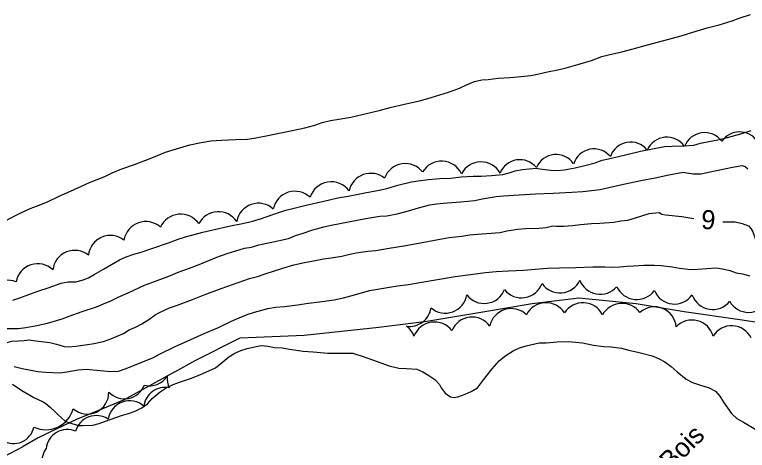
# Model space of a CAD drawing. Extents: x 381879 to 384696, y 5564785 to 5567594.
# Drawn here: x 383466.9 to 383582.2, y 5566204.7 to 5566273.2 of the extents above; entities that cross this region are included whole.
import ezdxf

# ---------------------------------------------------------------- set-up
doc = ezdxf.new("R2010")
doc.units = 0
for name, color, linetype in [('Niveau 1', 7, 'Continuous'), ('Niveau 2', 7, 'Continuous'), ('Niveau 22', 7, 'Continuous'), ('Niveau 4', 7, 'Continuous'), ('Niveau 44', 7, 'Continuous')]:
    doc.layers.add(name, color=color, linetype=linetype)

msp = doc.modelspace()

# ---------------------------------------------------------------- linework, layer by layer
at = {"layer": 'Niveau 1'}
for points in [[(383472.52, 5566211.5), (383473.33, 5566210.69), (383473.7, 5566210.32), (383474.89, 5566209.27), (383475.41, 5566209.09), (383476.97, 5566208.61), (383477.6, 5566208.58), (383479.23, 5566208.65), (383480.22, 5566208.89), (383481.24, 5566209.27), (383483.76, 5566210.18), (383484.82, 5566210.48), (383485.9, 5566210.86), (383486.94, 5566211.39), (383487.82, 5566212.02), (383488.57, 5566212.83), (383489.81, 5566213.91), (383490.77, 5566214.49), (383491.86, 5566215.02), (383493.01, 5566215.47), (383494.58, 5566216), (383496.06, 5566216.56), (383498.52, 5566217.66), (383499.38, 5566218.32), (383500.64, 5566219.39), (383501.54, 5566219.97), (383502.53, 5566220.37), (383503.51, 5566220.68), (383505.68, 5566221.15), (383506.77, 5566221.06), (383507.82, 5566220.87), (383509.02, 5566220.78), (383510.18, 5566220.57), (383512.32, 5566220.29), (383513.91, 5566220.15), (383516.17, 5566219.99), (383517.32, 5566219.98), (383520.11, 5566219.99), (383520.59, 5566219.8), (383521.59, 5566219.51), (383523.2, 5566218.9), (383525.82, 5566217.95), (383527.38, 5566217.6), (383528.57, 5566217.57), (383530.19, 5566217.44), (383531.14, 5566217.03), (383532.1, 5566216.46), (383533, 5566215.82), (383533.74, 5566215.04), (383534.02, 5566214.54), (383534.67, 5566213.69), (383535.5, 5566213.11), (383536.05, 5566212.98), (383536.62, 5566213.08), (383537.78, 5566213.5), (383538.75, 5566213.95), (383539.72, 5566214.53), (383540.07, 5566214.92), (383540.69, 5566215.75), (383542.04, 5566217.49), (383543.16, 5566218.77), (383544.03, 5566219.47), (383545.36, 5566220.35), (383546.32, 5566220.83), (383547.37, 5566221.12), (383549.46, 5566221.58), (383550.54, 5566221.61), (383552.26, 5566221.75), (383554.03, 5566221.79), (383555.19, 5566221.72), (383556.24, 5566221.57), (383557.97, 5566221.23), (383559.61, 5566221.02), (383560.74, 5566220.97), (383562.36, 5566220.76), (383563.54, 5566220.45), (383565.17, 5566220.09), (383567.22, 5566219.53), (383568.21, 5566219.11), (383569.2, 5566218.58), (383570.21, 5566217.87), (383571.14, 5566217.04), (383572.54, 5566215.89), (383573.53, 5566215.38), (383574.63, 5566214.99), (383576.17, 5566214.54), (383577.15, 5566214), (383577.84, 5566213.21), (383578.45, 5566212.25), (383579.69, 5566210.46), (383580.55, 5566209.69), (383581.6, 5566209.11), (383583.54, 5566207.95)], [(383466.57, 5566215.07), (383468.07, 5566214.1), (383469.93, 5566212.98), (383471.41, 5566212.33), (383471.86, 5566212.05), (383472.52, 5566211.5)]]:
    msp.add_lwpolyline(points, dxfattribs=at)
at = {"layer": 'Niveau 2'}
for points in [[(383466.66, 5566228.3), (383467.74, 5566228.69), (383470.55, 5566229.73), (383472.18, 5566230.25), (383474.24, 5566230.95), (383475.37, 5566231.18), (383476.53, 5566231.2), (383477.54, 5566231.43), (383478.52, 5566231.8), (383479.46, 5566232.31), (383480.91, 5566233.18), (383483.42, 5566234.62), (383484.48, 5566235.1), (383485.68, 5566235.54), (383486.83, 5566235.86), (383488.5, 5566236.41), (383491.12, 5566237.3), (383492.66, 5566237.91), (383493.82, 5566238.24), (383496.51, 5566238.97), (383498.11, 5566239.35), (383500.86, 5566239.98), (383502.5, 5566240.28), (383504.17, 5566240.68), (383505.76, 5566241.15), (383507.36, 5566241.72), (383509.57, 5566242.44), (383510.69, 5566242.69), (383512.8, 5566243.21), (383515.54, 5566243.87), (383517.75, 5566244.36), (383519.38, 5566244.66), (383522.01, 5566245.19), (383524.29, 5566245.59), (383525.49, 5566245.87), (383527.21, 5566246.36), (383529.37, 5566246.91), (383530.4, 5566247.08), (383532.02, 5566247.29), (383533.83, 5566247.44), (383535.56, 5566247.5), (383537.19, 5566247.66), (383539.06, 5566247.8), (383540.3, 5566247.8), (383541.91, 5566247.88), (383543.7, 5566248.06), (383544.69, 5566248.29), (383545.67, 5566248.61), (383546.78, 5566248.82), (383548.97, 5566249.07), (383549.53, 5566248.96), (383551.21, 5566248.71), (383552.26, 5566248.7), (383553.36, 5566248.81), (383555.11, 5566249.12), (383556.64, 5566249.47), (383558.24, 5566249.91), (383559.34, 5566250.29), (383560.35, 5566250.52), (383563.03, 5566251.13), (383565.39, 5566251.72), (383567.28, 5566252.1), (383569.15, 5566252.43), (383570.36, 5566252.51), (383572.13, 5566252.58), (383573.76, 5566252.67), (383574.81, 5566253), (383575.87, 5566253.17), (383577.54, 5566253.49), (383579.08, 5566253.86), (383581.16, 5566254.43), (383582.8, 5566254.97)], [(383464.84, 5566223.86), (383467.56, 5566223.85), (383468.71, 5566224), (383470.41, 5566224.3), (383472.07, 5566224.69), (383474.39, 5566225.36), (383475.52, 5566225.78), (383477.57, 5566226.5), (383479.79, 5566227.24), (383480.91, 5566227.74), (383482.07, 5566228.18), (383483.21, 5566228.77), (383484.76, 5566229.47), (383487.36, 5566230.67), (383488.49, 5566231.1), (383491.18, 5566232.08), (383492.79, 5566232.73), (383494.45, 5566233.33), (383495.95, 5566233.93), (383498.74, 5566235.05), (383500.38, 5566235.65), (383503.08, 5566236.47), (383504.19, 5566236.64), (383505.35, 5566236.98), (383507.14, 5566237.36), (383510.03, 5566237.99), (383511.11, 5566238.45), (383512.18, 5566238.77), (383513.82, 5566239.37), (383515.55, 5566239.85), (383516.7, 5566240.08), (383519.43, 5566240.59), (383522.16, 5566241.13), (383524.36, 5566241.49), (383525.49, 5566241.55), (383527.12, 5566241.88), (383528.86, 5566242.32), (383530.47, 5566242.82), (383532.26, 5566243.3), (383533.28, 5566243.46), (383534.94, 5566243.62), (383537.13, 5566243.75), (383539.3, 5566243.95), (383540.45, 5566244.21), (383542.67, 5566244.62), (383543.82, 5566244.72), (383546.31, 5566244.86), (383548.87, 5566245), (383551.61, 5566245.13), (383554.56, 5566245.26), (383556.32, 5566245.4), (383559.03, 5566245.71), (383560.41, 5566245.99), (383562.7, 5566246.53), (383565.45, 5566247.11), (383567.67, 5566247.54), (383569.83, 5566248.02), (383572.06, 5566248.41), (383572.6, 5566248.29), (383573.73, 5566248.16), (383574.94, 5566248.17), (383576.08, 5566248.41), (383578.85, 5566248.97), (383579.82, 5566249.2), (383581.37, 5566249.48), (383581.86, 5566249.31), (383582.26, 5566248.95)], [(383468.41, 5566221.96), (383469.17, 5566222.05), (383470.24, 5566221.93), (383472.48, 5566221.64), (383473.51, 5566221.37), (383474.74, 5566221.01), (383475.44, 5566220.97), (383476.55, 5566221.08), (383479.11, 5566221.41), (383480.89, 5566221.8), (383482.05, 5566222.23), (383484.05, 5566223.04), (383484.95, 5566223.62), (383485.95, 5566224.03), (383486.95, 5566224.56), (383488.02, 5566225.25), (383489.02, 5566226), (383489.6, 5566226.29), (383491.31, 5566227.09), (383492.4, 5566227.48), (383494.88, 5566228.38), (383496.74, 5566229.11), (383499.4, 5566230.12), (383502.07, 5566231.09), (383503.85, 5566231.69), (383505.13, 5566232.03), (383506.31, 5566232.42), (383509.12, 5566233.35), (383510.85, 5566233.86), (383512.5, 5566234.24), (383513.67, 5566234.42), (383515.49, 5566234.78), (383516.72, 5566234.93), (383518.37, 5566235.19), (383519.45, 5566235.5), (383520.64, 5566235.72), (383522.46, 5566236), (383523.73, 5566236.12), (383525.55, 5566236.4), (383528.47, 5566236.91), (383531.03, 5566237.37), (383533.53, 5566237.86), (383535.26, 5566238.14), (383537.26, 5566238.36), (383538.55, 5566238.57), (383539.8, 5566238.65), (383541.15, 5566238.8), (383543.31, 5566238.95), (383544.36, 5566239.2), (383546.1, 5566239.45), (383547.3, 5566239.55), (383549.36, 5566239.62), (383550.51, 5566239.74), (383551.57, 5566239.99), (383552.14, 5566239.95), (383553.33, 5566239.95), (383554.7, 5566240.03), (383555.96, 5566240.19), (383557.69, 5566240.35), (383559, 5566240.4), (383561.16, 5566240.55), (383562.3, 5566240.79), (383563.37, 5566240.89), (383564.45, 5566241.19), (383566.75, 5566241.9), (383568.3, 5566242.08), (383568.74, 5566241.82), (383569.32, 5566241.73), (383571.85, 5566241.46), (383573.77, 5566241.13)], [(383578.32, 5566240.62), (383579.06, 5566240.59), (383580.29, 5566240.61), (383581.36, 5566240.36), (383582.35, 5566239.96), (383582.74, 5566239.59), (383583.02, 5566239.06), (383583.42, 5566237.97), (383584.49, 5566235.5), (383584.89, 5566235.1), (383586.11, 5566234.09)], [(383466.86, 5566217.86), (383468.13, 5566217.57), (383470.59, 5566217.07), (383471.77, 5566217), (383474.05, 5566216.9), (383475.15, 5566217.05), (383476.9, 5566217.35), (383478.2, 5566217.44), (383479.3, 5566217.35), (383482.07, 5566217.07), (383483.25, 5566217.15), (383484.29, 5566217.49), (383486.05, 5566218.19), (383488.79, 5566219.31), (383489.73, 5566219.79), (383492.2, 5566220.99), (383494.65, 5566222.13), (383496.72, 5566223.04), (383499, 5566223.98), (383499.96, 5566224.48), (383501.62, 5566225.27), (383503.49, 5566226.04), (383504.67, 5566226.41), (383506.73, 5566226.98), (383507.95, 5566227.19), (383509.36, 5566227.32), (383511.41, 5566227.55), (383513.13, 5566227.83), (383514.9, 5566228.04), (383517.18, 5566228.36), (383518.68, 5566228.68), (383520.4, 5566229.13), (383522.75, 5566229.8), (383524.3, 5566230.07), (383527.15, 5566230.57), (383528.89, 5566230.78), (383530.66, 5566231.07), (383533.45, 5566231.54), (383536.24, 5566232), (383538.19, 5566232.28), (383540.99, 5566232.66), (383542.67, 5566232.81), (383544.61, 5566232.93), (383547.02, 5566233.01), (383548.18, 5566233.13), (383550.76, 5566233.31), (383552.65, 5566233.38), (383555.19, 5566233.45), (383557.89, 5566233.55), (383559.78, 5566233.55), (383560.97, 5566233.47), (383562.12, 5566233.53), (383563.27, 5566233.66), (383564.32, 5566233.68), (383565.91, 5566233.79), (383567.53, 5566233.82), (383568.61, 5566233.75), (383570.34, 5566233.56), (383571.51, 5566233.34), (383573.29, 5566233.12), (383574.39, 5566233.19), (383577.2, 5566233.36), (383578.27, 5566233.23), (383579.41, 5566232.96), (383580.4, 5566232.62), (383581.44, 5566232.46), (383582.57, 5566232.12)], [(383439.25, 5566214.34), (383440.84, 5566215.06), (383443.01, 5566215.96), (383444.78, 5566216.77), (383447.54, 5566217.96), (383448.69, 5566218.37), (383451.21, 5566219.29), (383452.9, 5566219.8), (383454.79, 5566220.31), (383456.69, 5566220.76), (383457.84, 5566220.94), (383459.35, 5566221.08), (383461.27, 5566221.19), (383462.44, 5566221.13), (383463.71, 5566221.23), (383465.39, 5566221.55), (383466.49, 5566221.87), (383467.51, 5566221.9), (383468.41, 5566221.96)]]:
    msp.add_lwpolyline(points, dxfattribs=at)
at = {"layer": 'Niveau 22'}
for points in [[(383495.32, 5566218.8), (383502.38, 5566222.37), (383512.49, 5566222.78), (383524.19, 5566224.04), (383531.74, 5566225.02), (383540.59, 5566226.46), (383548.35, 5566227.77), (383555.67, 5566228.68), (383564.67, 5566227.75), (383572.25, 5566226.52), (383581.01, 5566225.25), (383588.84, 5566224.06), (383596.98, 5566224.3), (383605.09, 5566224.15), (383614.64, 5566225.01), (383624.35, 5566226.91), (383635.08, 5566229.47), (383645.13, 5566232.4), (383653.78, 5566234.21), (383663.2, 5566233.84), (383670.6, 5566232), (383677.59, 5566229.3), (383681.83, 5566226.29)], [(383492.14, 5566217.01), (383495.32, 5566218.8)], [(383492.14, 5566217.01), (383484.04, 5566212.57), (383480.12, 5566210.93), (383476.77, 5566209.57), (383473.58, 5566208.07), (383470.65, 5566206.63), (383468.25, 5566205.27)], [(383369.84, 5566176.14), (383373.56, 5566176.86), (383379.6, 5566176.11), (383387.04, 5566174.32), (383393.92, 5566171.79), (383400.03, 5566169.71), (383406.56, 5566169.68), (383414.5, 5566171.86), (383426.09, 5566178.5), (383436.38, 5566185.34), (383446.28, 5566192.6), (383455.84, 5566198.5), (383465.26, 5566203.7), (383468.25, 5566205.27)]]:
    msp.add_lwpolyline(points, dxfattribs=at)
at = {"layer": 'Niveau 4'}
for points in [[(383545.5, 5566263.36), (383548.11, 5566263.59), (383549.18, 5566263.81), (383550.74, 5566264.19), (383552.37, 5566264.5), (383553.7, 5566264.83), (383555.52, 5566265.34), (383557.64, 5566266), (383559.3, 5566266.59), (383560.34, 5566266.85), (383562.44, 5566267.33), (383564.2, 5566267.8), (383566.46, 5566268.44), (383569.05, 5566269.12), (383571.75, 5566269.83), (383573.62, 5566270.43), (383575.86, 5566271.11), (383577.73, 5566271.6), (383579.77, 5566272.21), (383580.91, 5566272.62), (383582.68, 5566273.18)], [(383465.32, 5566240.74), (383467.79, 5566241.97), (383469.37, 5566242.69), (383470.52, 5566243.12), (383472.21, 5566243.82), (383473.81, 5566244.57), (383476.29, 5566245.71), (383478.71, 5566246.77), (383481.09, 5566247.74), (383482.27, 5566248.3), (383483.79, 5566248.92), (383485.76, 5566249.63), (383488.26, 5566250.55), (383489.38, 5566251.06), (383490.66, 5566251.56), (383492.38, 5566252.11), (383494.51, 5566252.71), (383496.28, 5566253.1), (383497.8, 5566253.33), (383499.47, 5566253.46), (383501.65, 5566253.57), (383503.58, 5566253.6), (383504.63, 5566253.75), (383506.77, 5566254.18), (383508.01, 5566254.47), (383509.85, 5566254.83), (383512.57, 5566255.37), (383514.16, 5566255.82), (383515.32, 5566256.23), (383516.59, 5566256.53), (383517.92, 5566256.74), (383519.8, 5566257.09), (383521.61, 5566257.51), (383524.25, 5566258.11), (383526.01, 5566258.6), (383528.25, 5566259.11), (383530.82, 5566259.71), (383532.47, 5566260.18), (383535.17, 5566261.01), (383536.88, 5566261.64), (383538, 5566262.16), (383539.28, 5566262.66), (383540.4, 5566262.92), (383541.43, 5566263.01), (383543, 5566263.2), (383544.84, 5566263.3), (383545.5, 5566263.36)]]:
    msp.add_lwpolyline(points, dxfattribs=at)
at = {"layer": 'Niveau 44'}
for centre, radius, start, end in [((383516.73, 5566243.41), 3.5, 36.4268, 162.2738), ((383511.02, 5566241.94), 3.48, 46.7446, 168.5148), ((383505.27, 5566240.06), 3.47, 47.6876, 169.7792), ((383498.99, 5566238.73), 3.47, 34.2265, 152.5838), ((383493.04, 5566238.29), 3.52, 35.3921, 154.9055), ((383487.55, 5566237.17), 3.48, 48.6039, 170.4121), ((383481.99, 5566235.01), 3.47, 52.1987, 174.0001), ((383573.49, 5566221.74), 3.43, 15.2444, 136.9612), ((383579.71, 5566220.84), 3.43, 26.2059, 148.2506)]:
    msp.add_arc(centre, radius, start, end, dxfattribs=at)
for centre, major_axis, ratio, start_param, end_param in [((383575.45, 5566251.25), (-2.65, -2.11), 0.999994, 3.113699, 5.244635), ((383580.96, 5566251.47), (-3.34, 0.18), 0.981021, 3.810871, 5.753427), ((383569.52, 5566250.54), (-0.13, 3.37), 0.998785, 5.277665, 7.399416), ((383558.06, 5566248.71), (-0.65, 3.3), 0.999532, 5.219178, 7.343729), ((383563.81, 5566249.79), (-0.58, 3.31), 0.999948, 5.218148, 7.349044), ((383552.09, 5566247.83), (-0.35, 3.35), 0.999027, 5.215897, 7.343227), ((383528.39, 5566246.28), (-0.47, 3.46), 0.996476, 5.25198, 7.370451), ((383534.08, 5566246.67), (0.11, 3.48), 0.998778, 5.190292, 7.34374), ((383540.29, 5566246.55), (-0.11, 3.49), 0.996474, 5.201354, 7.339343), ((383546.41, 5566247), (-2.53, -2.23), 0.999994, 3.116164, 5.171959), ((383522.95, 5566244.74), (-0.72, 3.42), 0.999888, 5.404828, 7.432846), ((383476.37, 5566232.66), (-1.31, 3.21), 0.998037, 5.21835, 7.343444), ((383470.58, 5566230.5), (-1.14, 3.33), 0.991873, 5.211925, 7.327341), ((383465.91, 5566228.12), (-3.45, -0.09), 0.955842, 4.322432, 6.393178), ((383552.7, 5566232.84), (0.32, -3.4), 0.999436, 5.218263, 7.340646), ((383559.03, 5566232.64), (-0.53, -3.38), 0.99995, 5.222737, 7.299382), ((383546.67, 5566232.08), (0.28, -3.41), 0.999258, 5.294265, 7.42138), ((383564.79, 5566231.89), (2.11, 2.77), 0.999984, 2.658454, 4.720868), ((383534.67, 5566229.68), (0.8, -3.33), 0.999682, 5.334249, 7.461525), ((383540.78, 5566231.2), (0.48, -3.39), 0.999911, 5.218894, 7.346623), ((383570.73, 5566231.11), (-0.49, -3.39), 0.996903, 5.249735, 7.373538), ((383576.73, 5566230.26), (-0.55, -3.38), 0.999978, 5.217181, 7.345242), ((383582.41, 5566229.81), (-0.64, -3.38), 0.999883, 5.40932, 7.531362), ((383529.06, 5566227.58), (3.2, 1.16), 0.998997, 4.215392, 5.788514), ((383545.04, 5566223.52), (-0.39, 3.43), 0.999885, 5.404274, 7.530322), ((383550.5, 5566224.46), (-0.06, 3.44), 0.996664, 5.252838, 7.370611), ((383556.32, 5566224.48), (0.15, 3.42), 0.998904, 5.214545, 7.343277), ((383562.46, 5566224.2), (0.06, 3.56), 0.99913, 5.378199, 7.343432), ((383567.58, 5566223.83), (-2.78, -1.98), 0.999983, 2.596604, 4.829473), ((383538.89, 5566222.22), (-0.04, 3.42), 0.999682, 5.329925, 7.459465), ((383532.97, 5566221.4), (-2.7, -2.17), 0.999995, 3.118896, 5.24266), ((383526.54, 5566221.5), (-3.36, 0.51), 0.998742, 3.631824, 4.225079), ((383488.14, 5566218.2), (2.25, 2.51), 0.998715, 3.633749, 4.85553), ((383494.27, 5566215.96), (0.65, -3.3), 0.998715, 4.406135, 4.968977), ((383484.19, 5566216.21), (0.46, -3.38), 0.995872, 5.342081, 7.335787), ((383490.59, 5566211.2), (-2.8, -1.88), 0.998632, 3.920484, 5.563832), ((383478.36, 5566213.79), (0.25, -3.39), 0.995846, 5.493715, 7.795337), ((383485.01, 5566209.08), (-0.58, 3.35), 0.999678, 5.391491, 7.530269), ((383471.84, 5566212.38), (1.29, -4.26), 0.999669, 5.548138, 7.299915), ((383479.78, 5566206.75), (-1.13, 3.22), 0.998374, 5.361971, 7.233647), ((383466.74, 5566209.05), (1.24, -3.06), 0.996948, 5.351477, 7.253582), ((383475.21, 5566204.61), (0.47, -3.33), 0.997449, 2.584043, 4.474567), ((383474.6, 5566203.04), (-3.18, -1.12), 0.988899, 5.332191, 7.696842)]:
    msp.add_ellipse(centre, major_axis=major_axis, ratio=ratio, start_param=start_param, end_param=end_param, dxfattribs=at)

# ---------------------------------------------------------------- texts
at = {"layer": 'Niveau 2'}
msp.add_text('6', height=3, rotation=175.8264, dxfattribs=at).set_placement((383577.28, 5566242.36))
at = {"layer": 'Niveau 44'}
msp.add_text('Bois', height=3, rotation=44.7707, dxfattribs=at).set_placement((383570.13, 5566201.33))

doc.saveas('drawing.dxf')
